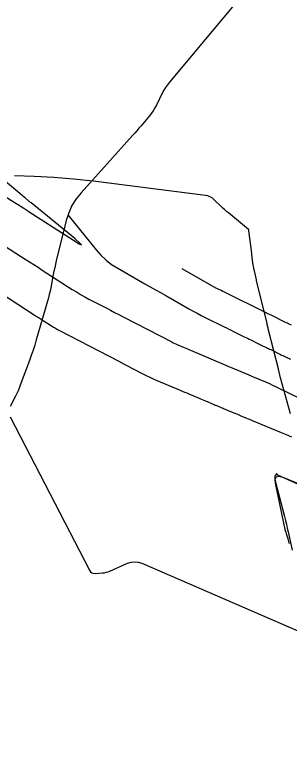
# Model space of a CAD drawing. Extents: x 1005228 to 1008882, y 1883389 to 1885754.
# Drawn here: x 1007678.9 to 1007705, y 1884868.6 to 1884938.7 of the extents above; entities that cross this region are included whole.
import ezdxf

# ---------------------------------------------------------------- set-up
doc = ezdxf.new("R2010")
doc.units = 0
for name, color, linetype in [('ATDIMS', 7, 'Continuous'), ('C-ANNO-NOTE', 7, 'Continuous'), ('TSOBSTACLE', 7, 'Continuous')]:
    doc.layers.add(name, color=color, linetype=linetype)

msp = doc.modelspace()

# ---------------------------------------------------------------- linework, layer by layer
at = {"layer": 'ATDIMS'}
for points in [[(1007710.046, 1884892.131), (1007703.924, 1884894.876), (1007703.921, 1884894.879), (1007703.916, 1884894.885), (1007703.843, 1884895.001), (1007703.83, 1884895.015), (1007703.817, 1884895.021), (1007703.803, 1884895.017), (1007703.789, 1884895.003), (1007703.677, 1884894.861), (1007703.656, 1884894.831), (1007703.643, 1884894.798), (1007703.635, 1884894.763), (1007703.635, 1884894.726), (1007703.648, 1884894.528), (1007703.652, 1884894.483), (1007703.659, 1884894.438), (1007703.667, 1884894.393), (1007703.677, 1884894.348), (1007704.56, 1884890.949), (1007704.652, 1884890.587), (1007704.739, 1884890.225), (1007704.823, 1884889.861), (1007704.904, 1884889.497), (1007705.28, 1884887.742)], [(1007705.024, 1884888.385), (1007705.006, 1884888.436), (1007704.989, 1884888.488), (1007704.974, 1884888.541), (1007704.96, 1884888.594), (1007704.903, 1884888.821), (1007704.891, 1884888.867), (1007704.878, 1884888.912), (1007704.865, 1884888.957), (1007704.85, 1884889.002), (1007704.779, 1884889.21), (1007704.769, 1884889.241), (1007704.76, 1884889.272), (1007704.751, 1884889.303), (1007704.742, 1884889.334), (1007704.704, 1884889.479), (1007704.698, 1884889.5), (1007704.691, 1884889.522), (1007704.683, 1884889.543), (1007704.674, 1884889.564), (1007704.637, 1884889.646), (1007704.629, 1884889.667), (1007704.621, 1884889.688), (1007704.615, 1884889.71), (1007704.61, 1884889.732), (1007703.702, 1884894.124), (1007703.672, 1884894.511), (1007703.777, 1884894.735), (1007704.017, 1884894.797), (1007704.392, 1884894.696), (1007706.955, 1884893.637)]]:
    msp.add_lwpolyline(points, dxfattribs=at)
at = {"layer": 'C-ANNO-NOTE'}
for points in [[(1007700.389, 1884940.415), (1007693.593, 1884932.28), (1007693.4, 1884932.034), (1007693.223, 1884931.778), (1007693.062, 1884931.512), (1007692.917, 1884931.235), (1007692.365, 1884930.098), (1007692.222, 1884929.825), (1007692.062, 1884929.563), (1007691.887, 1884929.312), (1007691.695, 1884929.071), (1007690.897, 1884928.128), (1007690.696, 1884927.893), (1007690.494, 1884927.659), (1007690.29, 1884927.428), (1007690.084, 1884927.197), (1007685.184, 1884921.762), (1007684.709, 1884921.168), (1007684.316, 1884920.529), (1007684.006, 1884919.846), (1007683.779, 1884919.12), (1007682.82, 1884915.264), (1007682.743, 1884914.947), (1007682.671, 1884914.628), (1007682.603, 1884914.308), (1007682.539, 1884913.987), (1007682.292, 1884912.703), (1007682.226, 1884912.382), (1007682.153, 1884912.064), (1007682.073, 1884911.747), (1007681.985, 1884911.432), (1007680.913, 1884907.757), (1007680.765, 1884907.264), (1007680.609, 1884906.775), (1007680.443, 1884906.288), (1007680.27, 1884905.804), (1007679.396, 1884903.435), (1007679.295, 1884903.174), (1007679.186, 1884902.917), (1007679.068, 1884902.664), (1007678.943, 1884902.415), (1007678.424, 1884901.424)], [(1007678.422, 1884900.432), (1007685.995, 1884885.846), (1007686.09, 1884885.708), (1007686.208, 1884885.613), (1007686.351, 1884885.56), (1007686.517, 1884885.55), (1007687.231, 1884885.594), (1007687.408, 1884885.612), (1007687.581, 1884885.646), (1007687.75, 1884885.695), (1007687.916, 1884885.759), (1007689.617, 1884886.506), (1007689.955, 1884886.617), (1007690.293, 1884886.655), (1007690.632, 1884886.619), (1007690.97, 1884886.509), (1007716.587, 1884875.407), (1007718.307, 1884874.395), (1007718.915, 1884873.329), (1007718.41, 1884872.211), (1007716.794, 1884871.04), (1007705.561, 1884864.849)]]:
    msp.add_lwpolyline(points, dxfattribs=at)
at = {"layer": 'TSOBSTACLE'}
for points in [[(1007675.194, 1884923.123), (1007679.056, 1884920.703), (1007679.117, 1884920.665), (1007679.736, 1884920.276), (1007679.779, 1884920.249), (1007679.822, 1884920.222), (1007679.865, 1884920.194), (1007679.908, 1884920.167), (1007680.207, 1884919.974), (1007680.249, 1884919.946), (1007684.467, 1884917.231), (1007685.012, 1884916.894), (1007685.212, 1884916.808), (1007685.069, 1884916.973), (1007684.581, 1884917.388), (1007680.438, 1884920.784), (1007680.376, 1884920.835), (1007680.314, 1884920.886), (1007680.252, 1884920.937), (1007680.191, 1884920.988), (1007679.869, 1884921.256), (1007679.797, 1884921.316), (1007679.581, 1884921.497), (1007677.329, 1884923.379)], [(1007705.126, 1884900.711), (1007704.169, 1884904.16), (1007704.151, 1884904.229), (1007704.133, 1884904.298), (1007704.116, 1884904.367), (1007704.1, 1884904.437), (1007704.038, 1884904.715), (1007704.022, 1884904.784), (1007704.006, 1884904.854), (1007703.989, 1884904.923), (1007703.972, 1884904.992), (1007703.044, 1884908.69), (1007703.031, 1884908.741), (1007703.018, 1884908.792), (1007703.006, 1884908.844), (1007702.993, 1884908.895), (1007702.944, 1884909.101), (1007702.932, 1884909.153), (1007702.92, 1884909.204), (1007702.907, 1884909.256), (1007702.895, 1884909.307), (1007701.896, 1884913.394), (1007701.893, 1884913.41), (1007701.882, 1884913.457), (1007701.693, 1884914.336), (1007701.69, 1884914.348), (1007701.684, 1884914.385), (1007701.521, 1884915.283), (1007701.52, 1884915.292), (1007701.518, 1884915.316), (1007701.517, 1884915.319), (1007701.411, 1884916.231), (1007701.407, 1884916.257), (1007701.278, 1884917.186), (1007701.277, 1884917.199), (1007701.157, 1884918.144), (1007701.157, 1884918.15), (1007701.151, 1884918.222), (1007701.149, 1884918.234), (1007701.145, 1884918.244), (1007701.138, 1884918.254), (1007701.13, 1884918.262), (1007699.231, 1884919.829), (1007699.05, 1884919.981), (1007698.871, 1884920.137), (1007698.695, 1884920.295), (1007698.522, 1884920.457), (1007697.835, 1884921.111), (1007697.655, 1884921.257), (1007697.46, 1884921.371), (1007697.248, 1884921.45), (1007697.021, 1884921.497), (1007686.326, 1884922.845), (1007684.463, 1884923.053), (1007682.596, 1884923.21), (1007680.726, 1884923.316), (1007678.852, 1884923.37)], [(1007683.91, 1884919.646), (1007686.612, 1884916.321), (1007687.066, 1884915.811), (1007687.561, 1884915.35), (1007688.097, 1884914.938), (1007688.674, 1884914.574), (1007691.265, 1884913.101), (1007691.762, 1884912.818), (1007692.259, 1884912.535), (1007692.756, 1884912.253), (1007693.253, 1884911.97), (1007695.504, 1884910.691), (1007695.871, 1884910.486), (1007696.242, 1884910.286), (1007696.615, 1884910.092), (1007696.991, 1884909.903), (1007698.811, 1884909.006), (1007699.034, 1884908.896), (1007699.257, 1884908.786), (1007699.48, 1884908.677), (1007699.703, 1884908.567), (1007700.732, 1884908.06), (1007700.886, 1884907.984), (1007701.04, 1884907.908), (1007701.195, 1884907.832), (1007701.349, 1884907.756), (1007702.082, 1884907.397), (1007702.178, 1884907.35), (1007702.275, 1884907.303), (1007702.372, 1884907.255), (1007702.469, 1884907.208), (1007702.856, 1884907.018), (1007702.953, 1884906.971), (1007703.05, 1884906.923), (1007703.146, 1884906.876), (1007703.243, 1884906.829), (1007704.164, 1884906.379), (1007704.284, 1884906.32), (1007704.404, 1884906.262), (1007704.523, 1884906.203), (1007704.643, 1884906.144), (1007705.122, 1884905.91)], [(1007677.544, 1884916.941), (1007679.871, 1884915.443), (1007680.276, 1884915.182), (1007680.681, 1884914.921), (1007681.086, 1884914.66), (1007681.491, 1884914.4), (1007684.345, 1884912.561), (1007684.734, 1884912.318), (1007685.128, 1884912.083), (1007685.527, 1884911.858), (1007685.933, 1884911.642), (1007687.564, 1884910.798), (1007687.971, 1884910.587), (1007688.379, 1884910.376), (1007688.787, 1884910.165), (1007689.195, 1884909.954), (1007693.826, 1884907.559), (1007693.971, 1884907.486), (1007694.116, 1884907.416), (1007694.263, 1884907.349), (1007694.411, 1884907.284), (1007695.007, 1884907.033), (1007695.156, 1884906.97), (1007695.305, 1884906.907), (1007695.454, 1884906.844), (1007695.603, 1884906.781), (1007699.047, 1884905.325), (1007699.108, 1884905.299), (1007699.17, 1884905.273), (1007699.323, 1884905.209), (1007699.415, 1884905.17), (1007701.164, 1884904.437), (1007701.231, 1884904.409), (1007701.347, 1884904.361), (1007701.364, 1884904.354), (1007702.748, 1884903.776), (1007702.828, 1884903.741), (1007702.908, 1884903.706), (1007702.986, 1884903.67), (1007703.065, 1884903.632), (1007703.544, 1884903.398), (1007703.586, 1884903.377), (1007703.908, 1884903.221), (1007711.749, 1884899.417)], [(1007705.219, 1884909.147), (1007704.945, 1884909.281), (1007704.835, 1884909.335), (1007704.726, 1884909.388), (1007703.281, 1884910.095), (1007703.144, 1884910.162), (1007702.917, 1884910.274), (1007702.871, 1884910.296), (1007702.826, 1884910.318), (1007702.78, 1884910.341), (1007702.735, 1884910.363), (1007698.84, 1884912.282), (1007698.677, 1884912.362), (1007698.513, 1884912.443), (1007698.185, 1884912.605), (1007698.104, 1884912.646), (1007698.023, 1884912.688), (1007697.942, 1884912.731), (1007697.863, 1884912.776), (1007694.804, 1884914.514)], [(1007675.089, 1884913.775), (1007680.813, 1884910.088), (1007681.005, 1884909.965), (1007681.198, 1884909.841), (1007681.39, 1884909.717), (1007681.582, 1884909.593), (1007682.352, 1884909.098), (1007682.545, 1884908.976), (1007682.742, 1884908.859), (1007682.941, 1884908.747), (1007683.143, 1884908.64), (1007688.773, 1884905.725), (1007689.069, 1884905.572), (1007689.365, 1884905.419), (1007689.661, 1884905.266), (1007689.957, 1884905.113), (1007691.14, 1884904.501), (1007691.438, 1884904.351), (1007691.738, 1884904.206), (1007692.04, 1884904.068), (1007692.346, 1884903.935), (1007694.61, 1884902.979), (1007694.822, 1884902.89), (1007695.033, 1884902.8), (1007695.245, 1884902.711), (1007695.457, 1884902.621), (1007696.416, 1884902.216), (1007696.572, 1884902.15), (1007696.727, 1884902.085), (1007696.883, 1884902.019), (1007697.038, 1884901.954), (1007697.76, 1884901.651), (1007697.865, 1884901.607), (1007697.971, 1884901.562), (1007698.077, 1884901.518), (1007698.182, 1884901.474), (1007698.605, 1884901.297), (1007698.71, 1884901.252), (1007698.816, 1884901.208), (1007698.922, 1884901.164), (1007699.027, 1884901.12), (1007699.878, 1884900.765), (1007700.013, 1884900.709), (1007700.147, 1884900.653), (1007700.281, 1884900.597), (1007700.415, 1884900.541), (1007700.952, 1884900.316), (1007701.087, 1884900.26), (1007701.221, 1884900.205), (1007701.355, 1884900.149), (1007701.49, 1884900.093), (1007704.227, 1884898.962), (1007704.728, 1884898.755), (1007705.229, 1884898.548)]]:
    msp.add_lwpolyline(points, dxfattribs=at)

doc.saveas('drawing.dxf')
